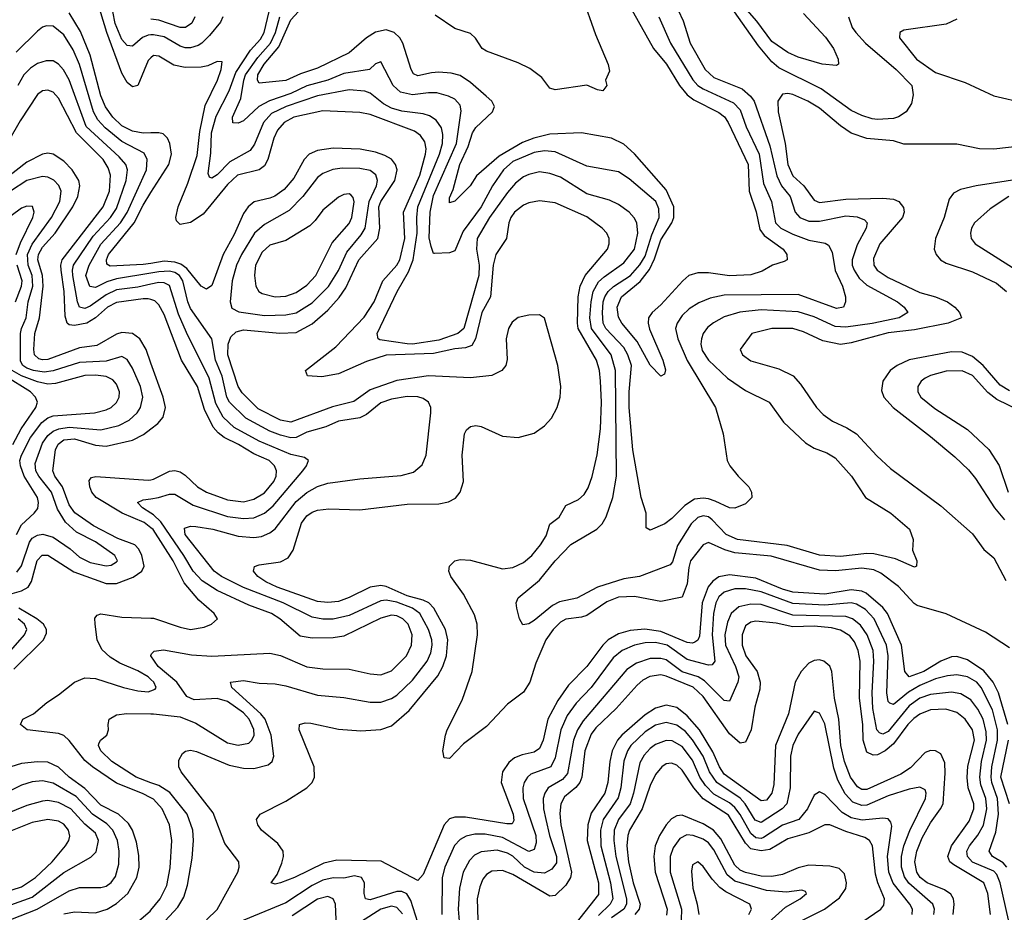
# Model space of a CAD drawing. Header units: inches. Extents: x 990535 to 1117859, y 769386 to 892122.
# Tile 540 of 656: x 1069503 to 1073230, y 830359 to 833739. Entities that reach past the tile are written whole.
import ezdxf

# ---------------------------------------------------------------- set-up
doc = ezdxf.new("R2010")
doc.units = ezdxf.units.IN
doc.header["$MEASUREMENT"] = 0
doc.layers.add('B0863', color=7, linetype='Continuous')
doc.layers.add('B0873', color=7, linetype='Continuous')

msp = doc.modelspace()

# ---------------------------------------------------------------- linework, layer by layer
at = {"layer": 'B0863', "color": 5}
for points, elevation in [([(1070000, 833594.2), (1069990, 833584.5), (1069950.5, 833489.5), (1069930, 833484.8), (1069910, 833501.5), (1069890, 833536.5), (1069832.4, 833690), (1069796.7, 833810)], 2680), ([(1070000, 833310), (1069970, 833308.9), (1069930, 833316.9), (1069890, 833336.6), (1069855.2, 833370), (1069828.5, 833408.5), (1069810.3, 833450.3), (1069770, 833605.2), (1069733.9, 833693.9), (1069690, 833765.1)], 2720), ([(1070000, 833681.1), (1069990, 833680.1), (1069968.6, 833671.4), (1069930, 833638.4), (1069910, 833640.7), (1069890, 833664.1), (1069864.1, 833724.1), (1069856, 833770)], 2660), ([(1070000, 832779.2), (1069870, 832758.2), (1069833.5, 832746.5), (1069790, 832725.3), (1069768.6, 832728.6), (1069753.8, 832770), (1069766.5, 832810), (1069810.9, 832889.1), (1069884.3, 832970), (1069910, 833008.4), (1069982.8, 833170), (1069986.2, 833210), (1069973.7, 833233.7), (1069890, 833277.7), (1069827.1, 833330), (1069799.2, 833359.2), (1069783.1, 833390), (1069729, 833569), (1069705.1, 833625.1), (1069670, 833681.9), (1069630, 833713.9), (1069604.8, 833715.2), (1069590, 833710.6), (1069570, 833696.1), (1069490, 833616.6)], 2740), ([(1070000, 832737.1), (1069950, 832726.4), (1069870, 832716), (1069830, 832697.2), (1069770, 832653.9), (1069750, 832645.3), (1069730, 832650), (1069722.1, 832670), (1069704.6, 832770), (1069702.6, 832790), (1069707.1, 832810), (1069780.7, 832919.3), (1069846.5, 832990), (1069870, 833024), (1069906.6, 833130), (1069911.1, 833170), (1069904.5, 833190), (1069879.9, 833219.9), (1069754.9, 833334.9), (1069690, 833511.3), (1069669, 833549), (1069650, 833571.1), (1069630, 833582.6), (1069603.5, 833583.5), (1069570, 833573.3), (1069544.1, 833555.9), (1069519.1, 833530), (1069496.6, 833490)], 2760), ([(1070000, 832679), (1069990, 832682.1), (1069970, 832681.7), (1069870, 832668.6), (1069835.4, 832650), (1069790, 832609.7), (1069757, 832590), (1069710, 832580.5), (1069690, 832583.6), (1069683.1, 832590), (1069675.7, 832615.7), (1069671.1, 832710), (1069660.5, 832790), (1069659.1, 832810), (1069663.8, 832830), (1069819.2, 833030), (1069843.1, 833090), (1069847.3, 833150), (1069838.6, 833178.6), (1069819.2, 833210), (1069718.3, 833310), (1069650, 833442.3), (1069630, 833464.5), (1069610, 833472.3), (1069590, 833469.9), (1069570, 833456), (1069504.4, 833355.6), (1069461.1, 833278.9)], 2780), ([(1070000, 832438.8), (1069981.4, 832490), (1069957.8, 832530), (1069930, 832550.3), (1069890, 832554.7), (1069870, 832548.4), (1069795.1, 832504.9), (1069730, 832496.2), (1069610, 832452.3), (1069590, 832450.3), (1069575.1, 832455.1), (1069559.2, 832470), (1069556.2, 832490), (1069559.9, 832550), (1069578.7, 832610), (1069591.8, 832730), (1069589.1, 832770), (1069572, 832830), (1069574.2, 832850), (1069590, 832877.3), (1069637.2, 832930), (1069704.9, 833030), (1069722.6, 833070), (1069730.6, 833110), (1069727.1, 833130), (1069701.5, 833170), (1069670, 833203.5), (1069630, 833229.9), (1069610, 833233.3), (1069590, 833230.3), (1069530, 833199.1), (1069450, 833136.5)], 2820), ([(1069492.7, 831647.3), (1069509.5, 831670.5), (1069539.7, 831760.3), (1069550, 831774.9), (1069570, 831787.4), (1069590.4, 831790.4), (1069630, 831778.9), (1069694.7, 831734.7), (1069730, 831703.7), (1069770, 831683.7), (1069830, 831670.1), (1069850, 831672.7), (1069870, 831686.4), (1069873.2, 831690), (1069863.8, 831710), (1069790, 831761.1), (1069717.7, 831797.7), (1069676.7, 831836.7), (1069645.9, 831885.9), (1069623.9, 831950), (1069575.5, 832010), (1069564.4, 832030), (1069562.1, 832057.9), (1069590, 832135.7), (1069610, 832163.9), (1069630, 832180.2), (1069650.8, 832189.2), (1069690, 832195.3), (1069810, 832186.3), (1069878.3, 832201.7), (1069917.7, 832222.3), (1069947.9, 832250), (1069961, 832270), (1069968.7, 832310), (1069960.3, 832350), (1069930, 832419.8), (1069910, 832452.2), (1069890, 832463.4), (1069830, 832446), (1069730, 832441.2), (1069630, 832409.2), (1069596.4, 832403.6), (1069555, 832410), (1069530, 832419.8), (1069514.8, 832430), (1069506.3, 832446.3), (1069505.9, 832550), (1069509.7, 832570), (1069527.2, 832610), (1069535.1, 832670), (1069552.8, 832730), (1069551, 832770), (1069535.5, 832810), (1069532.4, 832850), (1069551, 832889), (1069623.1, 832990), (1069655.5, 833050), (1069659.9, 833090), (1069651.5, 833111.5), (1069631.8, 833131.8), (1069610, 833142.6), (1069590, 833145.1), (1069530.1, 833129.9), (1069468.6, 833090)], 2840), ([(1070000, 832816.3), (1069970, 832811.7), (1069845.1, 832805.1), (1069833.6, 832813.6), (1069831.1, 832830), (1069839.2, 832850), (1069936.5, 832970), (1069970, 833037.1), (1070000, 833084.3)], 2720), ([(1069490.2, 832850), (1069506.1, 832893.9), (1069552.3, 832990), (1069557.7, 833010), (1069551.6, 833031.6), (1069530, 833032.6), (1069510, 833025), (1069432.3, 832967.7)], 2860), ([(1069486.8, 832670), (1069510.2, 832730), (1069511.9, 832750), (1069493.4, 832810)], 2860), ([(1069491, 831789), (1069510, 831825.7), (1069558.5, 831870), (1069571.7, 831888.3), (1069574.5, 831910), (1069570.3, 831930), (1069520.1, 832010), (1069505.8, 832050), (1069504.1, 832070), (1069509.9, 832090), (1069543.6, 832156.4), (1069586.9, 832213.1), (1069610, 832231), (1069630, 832239.2), (1069786, 832250), (1069830, 832260.9), (1069849.6, 832270.4), (1069870, 832288.8), (1069879.9, 832310), (1069880.6, 832330), (1069870, 832358.9), (1069855.2, 832375.2), (1069830, 832387.3), (1069790, 832392.5), (1069750, 832391.4), (1069638.4, 832361.6), (1069610, 832358.6), (1069570, 832367.2), (1069510, 832390.3), (1069474.7, 832410)], 2860), ([(1069477.8, 832130), (1069508.3, 832190), (1069564.3, 832270), (1069570.4, 832290), (1069563.2, 832310), (1069543.5, 832330), (1069446.4, 832390)], 2880), ([(1069474.6, 831565.4), (1069510, 831575.5), (1069535.4, 831590), (1069548.3, 831611.7), (1069569.5, 831690.5), (1069588.6, 831711.4), (1069610, 831710.9), (1069708.2, 831648.2), (1069830, 831603.7), (1069870, 831603.9), (1069932.8, 831627.2), (1069964.9, 831650), (1069973.7, 831670), (1069965.9, 831710), (1069953.8, 831733.8), (1069939.2, 831750), (1069874.1, 831774.1), (1069782.1, 831822.1), (1069711.8, 831871.8), (1069690, 831901.8), (1069664.8, 831970), (1069636.2, 832010), (1069629, 832030), (1069638.5, 832110), (1069648.2, 832131.8), (1069670, 832147.9), (1069710, 832151.3), (1069790, 832128), (1069830, 832124.1), (1069930, 832146.1), (1069972.2, 832167.8), (1070000, 832189.5)], 2820), ([(1070000, 831815.2), (1069974.4, 831834.4), (1069891.4, 831870), (1069792.5, 831930), (1069776.2, 831950), (1069768.5, 831970), (1069766.7, 831993.3), (1069774.8, 832005.2), (1069791.4, 832008.6), (1069990, 831994.9), (1070000, 831996.9)], 2780), ([(1070000, 831869.8), (1069967.5, 831890), (1069948.6, 831910), (1069970, 831920.2), (1070000, 831924.6)], 2760), ([(1069480.6, 831279.4), (1069593, 831390), (1069604.4, 831415.6), (1069604.1, 831430), (1069593.3, 831450), (1069568.1, 831470), (1069499.6, 831510)], 2820), ([(1069452.4, 831330), (1069521.9, 831410), (1069530.3, 831430), (1069521, 831450), (1069497.5, 831470)], 2840), ([(1070000, 831240.6), (1069989.8, 831250), (1069950, 831273.6), (1069881.6, 831301.6), (1069845, 831325), (1069813.7, 831353.7), (1069796.7, 831390), (1069788.2, 831450), (1069788.1, 831471.9), (1069796.6, 831483.4), (1069810.9, 831489.1), (1069890, 831476.2), (1070000, 831472.3)], 2780), ([(1070000, 831329.7), (1069999.8, 831330), (1070000, 831330.7)], 2760), ([(1070000, 830791.9), (1069968.3, 830808.3), (1069870, 830847.6), (1069779.2, 830910), (1069750, 830932.9), (1069690, 831009.1), (1069670, 831028.2), (1069650, 831036.3), (1069531.6, 831050), (1069506.4, 831070), (1069515.4, 831090), (1069554.8, 831110), (1069606.4, 831153.6), (1069650, 831181.7), (1069710.4, 831229.6), (1069750, 831247.1), (1069790, 831244.6), (1069895.8, 831210), (1069950, 831197.8), (1069990, 831194), (1070000, 831197.9)], 2780), ([(1070000, 830849.5), (1069944, 830870), (1069852.3, 830930), (1069809.8, 830970), (1069801.7, 830990), (1069803.1, 830996.9), (1069809.6, 831010), (1069833.6, 831030), (1069839.7, 831050), (1069838, 831070), (1069842.4, 831090), (1069870, 831106.5), (1069908.2, 831111.8), (1070000, 831110.6)], 2760), ([(1069670, 830352.6), (1069710, 830359.8), (1069790, 830356.9), (1069834.5, 830370), (1069870, 830391.6), (1069912.1, 830430), (1069946.5, 830490), (1069954.8, 830530), (1069953.7, 830573.7), (1069944.7, 830624.7), (1069930.7, 830670), (1069915.5, 830695.5), (1069876.9, 830730), (1069810, 830764.8), (1069750, 830827.9), (1069691, 830870), (1069650, 830907.8), (1069610, 830926.6), (1069570, 830929), (1069510, 830921.6), (1069450, 830903.4)], 2820), ([(1069470, 830331.4), (1069569.4, 830370.6), (1069690, 830440.3), (1069730, 830452.5), (1069810, 830452.7), (1069830, 830457.5), (1069850, 830471), (1069865.6, 830494.4), (1069878.9, 830541.1), (1069879.9, 830590), (1069873.9, 830630), (1069856.2, 830670), (1069833.2, 830693.2), (1069778.9, 830730), (1069717.4, 830797.4), (1069630, 830848.2), (1069590, 830856.6), (1069550, 830852.9), (1069510, 830840.1), (1069450, 830809.5)], 2840), ([(1069470, 830386.4), (1069550, 830416.5), (1069670, 830509.7), (1069772.9, 830567.1), (1069792.1, 830587.9), (1069801.3, 830630), (1069790, 830658.6), (1069750, 830693), (1069697.1, 830750), (1069650, 830774.6), (1069610, 830781.7), (1069590, 830779.6), (1069530, 830762.8), (1069450, 830730.7)], 2860), ([(1069410, 830422.9), (1069510, 830454.5), (1069563.3, 830490), (1069626.3, 830550), (1069676.6, 830610), (1069689.3, 830630), (1069692.7, 830647.3), (1069687.8, 830670), (1069670, 830692.7), (1069650, 830703.4), (1069610, 830709.9), (1069550, 830698.7), (1069450, 830658.9)], 2880), ([(1070000, 830075.1), (1069990, 830077.9), (1069950, 830078.5), (1069870, 830061.5), (1069850, 830061.1), (1069810.7, 830070.7), (1069795.4, 830130), (1069749.1, 830210), (1069766.4, 830230), (1069891.7, 830288.3), (1069954.1, 830325.9), (1069996.8, 830363.2), (1070000, 830367.1)], 2780)]:
    msp.add_lwpolyline(points, dxfattribs=dict(at, elevation=elevation))
at = {"layer": 'B0873', "color": 5}
for points, elevation in [([(1071756.5, 833890), (1071902.2, 833630), (1071950.8, 833570.8), (1071999.9, 833490), (1072030, 833454.9), (1072055.3, 833435.3), (1072150, 833388.1), (1072171, 833371), (1072185.3, 833350), (1072260.1, 833190), (1072264.6, 833090), (1072291.3, 833011.3), (1072304.5, 832944.5), (1072321.4, 832921.4), (1072393.5, 832870), (1072407.1, 832850), (1072408.4, 832830), (1072397.2, 832822.8), (1072353, 832810), (1072312.9, 832787.2), (1072270, 832772.7), (1072190, 832768.4), (1072110, 832780.2), (1072070, 832780.7), (1072035.8, 832770), (1072013.4, 832750), (1071930, 832659.6), (1071896.8, 832630), (1071883.3, 832610), (1071881.6, 832590), (1071886.4, 832566.4), (1071936.8, 832450), (1071947.5, 832412.5), (1071943.5, 832396.5), (1071930, 832389.2), (1071890, 832430.9), (1071839.7, 832519.7), (1071781.7, 832590), (1071770, 832612.4), (1071764.9, 832650), (1071780.8, 832690), (1071851.9, 832748.1), (1071886.8, 832793.2), (1071906.2, 832833.8), (1071930, 832905.8), (1071971.2, 832970), (1071978.5, 832990), (1071978.5, 833030), (1071950, 833094.3), (1071830, 833230.4), (1071790, 833268.1), (1071743.6, 833290), (1071630, 833310.3), (1071510, 833305.7), (1071449.2, 833290.8), (1071406.7, 833273.3), (1071317.9, 833222.1), (1071232.2, 833147.8), (1071207.6, 833110), (1071150, 833051.5), (1071130, 833045.6), (1071130, 833064.7), (1071144.3, 833095.7), (1071169.2, 833190), (1071201.2, 833258.8), (1071217.5, 833310), (1071230, 833330.8), (1071292.2, 833390), (1071299.8, 833410), (1071289.8, 833430), (1071269.3, 833450), (1071210, 833501.3), (1071170, 833527.5), (1071136, 833536), (1071090, 833539.9), (1071061.8, 833538.2), (1071010, 833526), (1070993.6, 833533.6), (1070984.3, 833550), (1070953.9, 833650), (1070941.5, 833670), (1070921, 833690), (1070890, 833700.8), (1070850, 833691.5), (1070815.8, 833670), (1070750, 833612.9), (1070630, 833554.9), (1070566.4, 833533.6), (1070510, 833508.4), (1070410, 833498.8), (1070403.4, 833510), (1070404.9, 833530), (1070428.3, 833570), (1070484, 833636), (1070530, 833738), (1070559, 833770)], 2620), ([(1072470, 833762.6), (1072552.5, 833672.5), (1072583.7, 833630), (1072601.5, 833590), (1072602, 833570), (1072595.1, 833564.9), (1072540.9, 833570), (1072450, 833597.2), (1072410, 833614.3), (1072350, 833657), (1072293, 833733), (1072174.6, 833870)], 2640), ([(1071630.6, 833830), (1071682.6, 833682.6), (1071730.4, 833569.6), (1071735.5, 833544.5), (1071720.7, 833510), (1071725.5, 833490), (1071710, 833469.9), (1071690, 833473.3), (1071650, 833491.1), (1071530, 833473.6), (1071510, 833479.4), (1071479.7, 833519.7), (1071434.3, 833554.3), (1071390, 833575.1), (1071270, 833619.3), (1071254, 833630), (1071228.9, 833668.9), (1071210, 833686.3), (1071150, 833706.2), (1071075.6, 833755.6)], 2580), ([(1072639.8, 833750), (1072654.1, 833710), (1072668.1, 833690), (1072704.1, 833650), (1072820.6, 833550), (1072880.2, 833490), (1072885.1, 833454.9), (1072878.9, 833421), (1072858.8, 833390), (1072830, 833370.5), (1072810, 833365.1), (1072750, 833361.6), (1072730, 833363), (1072690, 833375.8), (1072650, 833395.2), (1072536.8, 833476.8), (1072376.4, 833556.4), (1072350, 833579.1), (1072299.7, 833639.7), (1072193, 833790)], 2660), ([(1070272.3, 833750), (1070263.6, 833730), (1070221, 833679), (1070192.5, 833650), (1070178.3, 833641.7), (1070150, 833633), (1070130, 833632.9), (1070110, 833638.8), (1070050, 833674.5), (1070010, 833682.2), (1070000, 833681.1)], 2660), ([(1070166.4, 833750), (1070154.1, 833725.9), (1070130.2, 833710), (1070110, 833709.9), (1070030, 833737.1), (1070000, 833741.3)], 2640), ([(1071995.1, 833775.1), (1072014.6, 833734.6), (1072040.8, 833650), (1072098.2, 833550), (1072130, 833520.2), (1072237.2, 833477.2), (1072269.4, 833450), (1072282.6, 833430), (1072341.9, 833261.9), (1072368.3, 833148.3), (1072386.5, 833110), (1072419, 833070), (1072438.3, 833010), (1072456.4, 832990), (1072490, 832975.8), (1072530, 832975.7), (1072630, 832995.8), (1072673, 832993), (1072701, 832981), (1072711, 832970), (1072706.9, 832950), (1072673, 832887), (1072654.1, 832830), (1072654.4, 832810), (1072661.1, 832790), (1072680.8, 832760.7), (1072710, 832733.2), (1072825.6, 832670), (1072851.2, 832650), (1072864.7, 832630), (1072831.8, 832610), (1072730, 832588.4), (1072630, 832574.3), (1072590, 832577.4), (1072510, 832614.1), (1072450, 832632.2), (1072310, 832639.8), (1072228.7, 832631.3), (1072170, 832613.5), (1072128.6, 832591.4), (1072106.7, 832573.3), (1072090.6, 832550), (1072083.7, 832530), (1072081.4, 832510), (1072085.7, 832485.7), (1072110, 832449.6), (1072181.6, 832381.6), (1072250, 832335.3), (1072339.5, 832290), (1072394.4, 832214.4), (1072477, 832137), (1072510, 832116.8), (1072558.3, 832098.4), (1072590, 832080.2), (1072651.4, 832010), (1072704.9, 831930), (1072800.4, 831870), (1072870.5, 831810), (1072885.5, 831770), (1072882.4, 831730), (1072898.7, 831690), (1072897.3, 831670), (1072890, 831666.3), (1072817.5, 831697.5), (1072736.2, 831716.2), (1072710, 831717.6), (1072610, 831705.8), (1072530, 831710.8), (1072408, 831748), (1072220.4, 831770), (1072176.7, 831790), (1072124.7, 831844.7), (1072110, 831855.7), (1072090, 831859.9), (1072070, 831853.7), (1072045.1, 831830), (1071992.9, 831747.1), (1071974, 831686), (1071964.9, 831675.1), (1071849.6, 831630.4), (1071790, 831621.1), (1071690.1, 831589.9), (1071612.2, 831547.8), (1071545.8, 831534.2), (1071520, 831520), (1071450, 831463.5), (1071430, 831451.5), (1071407.7, 831447.7), (1071395.1, 831470), (1071384.5, 831510), (1071382.9, 831530), (1071389.5, 831550), (1071470, 831616.1), (1071529.4, 831690), (1071588.6, 831751.4), (1071687, 831810), (1071708.2, 831830), (1071723.5, 831856.5), (1071748.3, 831930), (1071761.6, 832010), (1071758.7, 832410), (1071741.3, 832470), (1071667.9, 832570), (1071661.4, 832610), (1071665.6, 832670), (1071673.4, 832710), (1071694.3, 832745.7), (1071715, 832765), (1071790, 832817.6), (1071829.9, 832870), (1071843.1, 832930), (1071838.7, 832970), (1071829.1, 832989.1), (1071810.6, 833010), (1071770, 833039.6), (1071735.3, 833055.3), (1071650, 833080.1), (1071550, 833143.1), (1071510, 833156.9), (1071470, 833162.3), (1071430, 833153.3), (1071410, 833143.4), (1071380.2, 833119.8), (1071350, 833084.5), (1071281.2, 832990), (1071234.8, 832910), (1071231.7, 832870), (1071241.8, 832810), (1071241.3, 832770), (1071183.8, 832570), (1071161.5, 832550), (1071090, 832524.9), (1070990, 832510.5), (1070970, 832511.7), (1070866.8, 832526.8), (1070860.4, 832530), (1070856.8, 832550), (1070931.5, 832710), (1070975.4, 832784.6), (1070992.6, 832830), (1071008.1, 832930), (1071006.3, 832990), (1071010.4, 833030), (1071092.1, 833230), (1071104, 833270), (1071104.7, 833304.7), (1071099.5, 833330), (1071078.9, 833358.9), (1071054.5, 833374.5), (1071030, 833382), (1070950, 833392.7), (1070910, 833403.5), (1070880.7, 833420.7), (1070830, 833460.6), (1070810, 833468.6), (1070750, 833473.1), (1070630, 833450.7), (1070511.3, 833410), (1070456.4, 833383.6), (1070426.4, 833350), (1070392.5, 833267.5), (1070376.1, 833243.9), (1070298.8, 833201.2), (1070250, 833151.3), (1070230, 833138.7), (1070222.2, 833142.2), (1070216.2, 833156.2), (1070226.8, 833233.2), (1070229.3, 833310), (1070246.9, 833373.1), (1070296.4, 833470), (1070321.5, 833538.5), (1070377, 833623), (1070414.3, 833665.7), (1070428.4, 833690), (1070447.3, 833770)], 2660), ([(1071921.9, 833750), (1071966.8, 833650), (1072051, 833511), (1072069.7, 833489.7), (1072090, 833476.6), (1072204.4, 833424.4), (1072230, 833397.3), (1072253.2, 833333.2), (1072301.9, 833230), (1072319, 833119), (1072348.7, 833050), (1072364, 832970), (1072383.8, 832950), (1072430, 832926.7), (1072490, 832904.5), (1072552.4, 832892.4), (1072564.8, 832884.8), (1072578.1, 832858.1), (1072589.7, 832789.7), (1072617.5, 832730), (1072628.2, 832690), (1072629, 832670), (1072621.6, 832650), (1072594.4, 832645.6), (1072450, 832698.1), (1072170, 832695.6), (1072116.1, 832683.9), (1072073.3, 832666.7), (1072036.5, 832643.5), (1072010, 832618.9), (1071991.5, 832590), (1071985.8, 832570), (1071994, 832530), (1072030, 832447.8), (1072137.2, 832270), (1072166.2, 832170), (1072180.4, 832070), (1072190.5, 832050), (1072222.4, 832010), (1072263.1, 831970), (1072272.7, 831950), (1072274, 831930), (1072250, 831905.2), (1072210, 831889.7), (1072190, 831889.8), (1072136.1, 831916), (1072110, 831923.9), (1072090, 831926.7), (1072057.3, 831922.7), (1072020.4, 831899.6), (1071971.8, 831850), (1071944.9, 831830), (1071890, 831806.2), (1071874.5, 831814.5), (1071874.7, 831870), (1071855, 831930), (1071823.4, 832110), (1071809.4, 832270), (1071809.4, 832330), (1071818.2, 832430), (1071805.5, 832470), (1071790, 832497), (1071721.8, 832570), (1071711.2, 832590), (1071708.5, 832628.5), (1071711.8, 832670), (1071717.5, 832690), (1071729.9, 832710), (1071751, 832729), (1071815.1, 832770), (1071850, 832810.8), (1071870, 832843.3), (1071895.3, 832924.7), (1071923.3, 832990), (1071922.9, 833022.9), (1071911.3, 833050), (1071810, 833136.9), (1071770, 833162.3), (1071650, 833184.9), (1071530, 833238.7), (1071490, 833242.7), (1071450, 833235.9), (1071370, 833201.4), (1071333.9, 833170), (1071293, 833110), (1071250, 833030.4), (1071182.1, 832937.9), (1071150, 832864.2), (1071130, 832856), (1071073.3, 832853.3), (1071070, 832854), (1071060.1, 832880.1), (1071052.9, 832912.9), (1071056.2, 833010), (1071070, 833073.1), (1071156, 833270), (1071173.9, 833393.9), (1071170, 833415.1), (1071150, 833438.3), (1071126, 833450), (1071081.4, 833461.4), (1071050, 833462.4), (1070990, 833454.5), (1070944, 833464), (1070917, 833490), (1070870, 833579.3), (1070850, 833571.6), (1070827.3, 833550), (1070730, 833535.3), (1070669.4, 833510), (1070590, 833489), (1070530, 833459.7), (1070448.4, 833431.6), (1070407.7, 833410), (1070350, 833356.5), (1070330, 833347.4), (1070310, 833348.6), (1070308.3, 833370), (1070339.6, 833440.4), (1070350.9, 833510), (1070358.2, 833530), (1070404.2, 833595.8), (1070452.5, 833650), (1070471.6, 833690), (1070488.3, 833750)], 2640), ([(1073050, 833740.7), (1073010, 833722.2), (1072850, 833699.8), (1072834, 833690), (1072833.8, 833670), (1072897.3, 833590), (1072970, 833539.3), (1073081.6, 833501.6), (1073190.8, 833450.8), (1073310, 833422.7)], 2680), ([(1073250, 831360.4), (1073159, 831419), (1073010, 831488.4), (1072900.3, 831520.3), (1072888.1, 831528.1), (1072830, 831592), (1072762.5, 831642.5), (1072735.5, 831655.5), (1072690, 831662.4), (1072591.5, 831651.5), (1072530, 831654.1), (1072347, 831707), (1072210, 831720.1), (1072171.8, 831731.8), (1072110, 831759.2), (1072090, 831749.9), (1072042.4, 831690), (1072035.6, 831664.4), (1072030, 831602.7), (1072010, 831551.9), (1071930, 831536), (1071830, 831554.3), (1071770, 831551.8), (1071725.8, 831534.2), (1071650, 831483), (1071630, 831475.9), (1071570, 831469.1), (1071550, 831457.7), (1071522, 831430), (1071494.1, 831390), (1071457.3, 831302.7), (1071434, 831230), (1071410, 831192.1), (1071350, 831146.9), (1071270, 831062.2), (1071183.4, 830996.6), (1071130, 830940.7), (1071110, 830943.7), (1071105.1, 830970), (1071114.5, 831030), (1071120.8, 831050), (1071178.4, 831161.6), (1071216.1, 831270), (1071236.3, 831410), (1071234.5, 831450), (1071224.9, 831484.9), (1071183.5, 831563.5), (1071135, 831630), (1071127.4, 831650), (1071129.7, 831670), (1071150.6, 831689.4), (1071170, 831694.6), (1071210, 831691.6), (1071330, 831659), (1071370, 831663.9), (1071410, 831683.3), (1071441.2, 831710), (1071474.6, 831750), (1071495.4, 831784.6), (1071510, 831829.1), (1071545, 831855), (1071570, 831899), (1071617.9, 831922.1), (1071639.5, 831940.5), (1071654.5, 831965.5), (1071670, 832008.7), (1071688.9, 832091.1), (1071700.9, 832190), (1071705.2, 832290), (1071701.9, 832370), (1071697.3, 832410), (1071686.1, 832450), (1071617.1, 832570), (1071614, 832590), (1071617.3, 832690), (1071624.3, 832730), (1071643.5, 832770), (1071728.6, 832870), (1071734.5, 832890), (1071734, 832910), (1071725.2, 832930), (1071708.2, 832950), (1071650, 832993), (1071530, 833045.6), (1071470, 833052.7), (1071430, 833045.9), (1071410, 833036.6), (1071376.1, 833010), (1071362, 832990), (1071354.6, 832970), (1071345.1, 832910), (1071305.5, 832850), (1071295.7, 832810), (1071285.1, 832690), (1071252.2, 832630), (1071228.4, 832530), (1071214.7, 832505.3), (1071190, 832496.1), (1071150, 832492.7), (1071070, 832474.7), (1070890, 832468.8), (1070815.7, 832444.3), (1070710, 832398.4), (1070646.2, 832386.2), (1070592.7, 832390), (1070585.1, 832410), (1070699.7, 832500.3), (1070807.3, 832612.7), (1070844.5, 832670), (1070878, 832750), (1070930, 832809.7), (1070941.5, 832830), (1070960.9, 832910), (1070955.6, 833010), (1071017.1, 833150), (1071039.7, 833230), (1071041.9, 833250), (1071036.5, 833276.5), (1071020, 833300), (1070997.1, 833317.1), (1070830, 833380.1), (1070790, 833387.7), (1070650, 833394), (1070541.4, 833370), (1070504.5, 833350), (1070479.2, 833320.8), (1070464.8, 833290), (1070442.7, 833210), (1070430, 833186.1), (1070409.2, 833170), (1070328.1, 833150), (1070290, 833115.1), (1070198.1, 833001.9), (1070150, 832971.3), (1070110, 832963.5), (1070096.8, 832976.8), (1070094, 832990), (1070102.9, 833030), (1070139.9, 833120.1), (1070175, 833225), (1070184.9, 833315.1), (1070205.5, 833414.5), (1070252.1, 833510), (1070266.1, 833550), (1070270, 833579), (1070250, 833580.8), (1070215.6, 833564.4), (1070190, 833558.8), (1070130, 833557.4), (1070086.6, 833566.6), (1070030, 833601.5), (1070010, 833603.9), (1070000, 833594.2)], 2680), ([(1073290, 833259.6), (1073190, 833248.6), (1073136, 833250), (1073050, 833267.4), (1072850, 833268), (1072810, 833279.6), (1072709, 833289), (1072650, 833309.2), (1072610, 833336.9), (1072530, 833404.1), (1072486.2, 833430), (1072430, 833455.1), (1072410, 833459.5), (1072390, 833456.8), (1072373.2, 833430), (1072374.3, 833390), (1072400.6, 833270), (1072410.7, 833190), (1072430, 833147.8), (1072471, 833110), (1072510, 833055.1), (1072530, 833046.7), (1072630, 833059.1), (1072770, 833063.5), (1072810, 833059.4), (1072830.1, 833050), (1072848.2, 833028.2), (1072851, 833010), (1072844.5, 832990), (1072759, 832890), (1072735, 832835), (1072735.8, 832810), (1072748.4, 832790), (1072790, 832762.2), (1072910, 832706.4), (1072970, 832689.3), (1073015.2, 832670), (1073042.2, 832650), (1073059.8, 832630), (1073068, 832610), (1073017.8, 832590), (1072890, 832565), (1072790, 832553.4), (1072650, 832514.9), (1072610, 832509.5), (1072542.5, 832522.5), (1072470, 832556.5), (1072430, 832569.5), (1072350, 832569.4), (1072274, 832550), (1072230.6, 832490), (1072238.4, 832470), (1072270, 832446.8), (1072376.8, 832416.8), (1072430.1, 832390.1), (1072459.1, 832359.1), (1072519.4, 832270), (1072543.9, 832243.9), (1072579, 832219), (1072633.3, 832193.3), (1072670.1, 832170), (1072747.4, 832087.4), (1072799.7, 832039.7), (1072990, 831897.5), (1073110, 831791.6), (1073152.3, 831732.3), (1073190, 831701.5), (1073235.5, 831615.5)], 2680), ([(1070000, 833084.3), (1070067.2, 833190), (1070077.5, 833230), (1070071.9, 833270), (1070062.4, 833290), (1070046.4, 833306.4), (1070030, 833311), (1070000, 833310)], 2720), ([(1073242.6, 831070), (1073207.5, 831190), (1073187.4, 831230), (1073152.9, 831272.9), (1073090, 831314.8), (1073050, 831327), (1073030, 831326.3), (1072990, 831309.9), (1072924.7, 831270), (1072870, 831250.5), (1072853.9, 831270), (1072840.3, 831370), (1072787.3, 831490), (1072770, 831512.9), (1072706.8, 831566.8), (1072690, 831574.8), (1072650, 831579.6), (1072550, 831563.2), (1072430, 831571.6), (1072390, 831582.6), (1072290, 831624.2), (1072190, 831636.5), (1072150, 831629.3), (1072126.8, 831613.2), (1072109.4, 831590.6), (1072086.9, 831530), (1072075.7, 831404.3), (1072070, 831389.3), (1072058.7, 831381.3), (1072050, 831377.3), (1072030, 831380.1), (1071930, 831422.4), (1071869.5, 831430.5), (1071814.4, 831425.6), (1071770, 831412.6), (1071730.6, 831390), (1071710.1, 831370), (1071650, 831288.9), (1071580.9, 831219.1), (1071539.8, 831160.2), (1071501.7, 831090), (1071484.5, 831010), (1071470, 830978.7), (1071450, 830964.9), (1071404.5, 830955.5), (1071376.2, 830943.8), (1071354.7, 830925.3), (1071331.1, 830890), (1071324.9, 830850), (1071370.7, 830730), (1071373.9, 830706.1), (1071366.6, 830693.4), (1071346.7, 830693.3), (1071190, 830719.4), (1071150, 830719), (1071130, 830712.5), (1071109.2, 830690), (1071030, 830502), (1071010, 830479.4), (1070871.8, 830551.8), (1070703.4, 830556.6), (1070654.7, 830545.3), (1070543.1, 830490), (1070490.4, 830470), (1070470, 830465.2), (1070454.5, 830470), (1070477.7, 830502.3), (1070495.5, 830544.5), (1070502, 830570), (1070500.8, 830590), (1070479.6, 830619.6), (1070418, 830670), (1070405.1, 830690), (1070399.6, 830710), (1070413.2, 830730), (1070510, 830779.5), (1070589.9, 830830.1), (1070609.8, 830850), (1070619.3, 830870), (1070618.2, 830910), (1070561, 831050), (1070562.4, 831070), (1070583.7, 831076.3), (1070605.2, 831074.8), (1070710, 831052.5), (1070794.1, 831045.9), (1070870, 831050.7), (1070910, 831065.1), (1070976.8, 831123.2), (1071085.6, 831254.4), (1071104.5, 831290), (1071118.8, 831330), (1071124.1, 831390), (1071115.3, 831430), (1071070.2, 831510), (1071051.9, 831530), (1071030, 831540.4), (1070970, 831556.6), (1070890, 831592.1), (1070870, 831596.1), (1070830, 831589.9), (1070749.8, 831550.2), (1070710, 831536.2), (1070670, 831531.5), (1070630, 831535.5), (1070477.3, 831590), (1070434.6, 831610), (1070404, 831630), (1070387.6, 831650), (1070392.3, 831667.7), (1070410, 831674.5), (1070490, 831686.1), (1070519.4, 831700.6), (1070538.6, 831730), (1070570, 831831.8), (1070590, 831859.5), (1070610, 831874.4), (1070630, 831881.6), (1070673.4, 831886.6), (1070790, 831882.8), (1070970, 831904.1), (1071090, 831905.9), (1071126.5, 831913.5), (1071152.6, 831927.4), (1071170.9, 831950), (1071182.5, 831990), (1071177.8, 832090), (1071186.3, 832170), (1071194.3, 832185.7), (1071210, 832199), (1071230, 832202.4), (1071250, 832197.8), (1071330, 832162.2), (1071390, 832156.3), (1071450, 832173.5), (1071490, 832200.6), (1071515.6, 832230), (1071537.9, 832270), (1071548.3, 832310), (1071551.3, 832350), (1071539.5, 832430), (1071490, 832608.8), (1071470, 832621.1), (1071430, 832619.4), (1071390, 832610.6), (1071367, 832593), (1071353.7, 832570), (1071344.4, 832530), (1071347.9, 832452.1), (1071343.6, 832430), (1071327.5, 832410), (1071290, 832391), (1071210, 832383.1), (1071050, 832390.2), (1070930, 832372.8), (1070830, 832337.3), (1070767.4, 832292.6), (1070687.5, 832272.5), (1070530, 832214.7), (1070490, 832222.6), (1070405.4, 832265.4), (1070345.3, 832325.3), (1070329.8, 832349.8), (1070290.7, 832470), (1070291.8, 832510), (1070302.4, 832537.6), (1070322.5, 832557.5), (1070350, 832565), (1070488.1, 832551.9), (1070550, 832554.8), (1070610, 832586.6), (1070670, 832639.4), (1070712.6, 832687.4), (1070737.1, 832722.9), (1070786.9, 832830), (1070858.5, 832910), (1070866.7, 832950), (1070863.1, 833030), (1070870.4, 833050), (1070923.1, 833130), (1070931.4, 833170), (1070925.8, 833190), (1070910.2, 833210.2), (1070884.8, 833224.8), (1070850, 833237.6), (1070791.3, 833248.7), (1070690, 833252.6), (1070630, 833243.5), (1070599, 833230), (1070579.9, 833210), (1070541.2, 833138.8), (1070503.6, 833096.4), (1070468.8, 833071.2), (1070450, 833062.6), (1070390.8, 833049.2), (1070367.5, 833030), (1070350, 833004.8), (1070315, 832925), (1070273.5, 832850), (1070230, 832732.8), (1070210, 832718.5), (1070190, 832729.9), (1070136.4, 832796.4), (1070112.9, 832812.9), (1070090, 832821.3), (1070050, 832823.9), (1070000, 832816.3)], 2720), ([(1073423.7, 833156.3), (1073123.8, 833110), (1073064.4, 833095.6), (1073038.1, 833081.9), (1073021.2, 833058.8), (1073002.3, 832990), (1072969.1, 832910), (1072964.2, 832870), (1072971.4, 832850), (1072988, 832830), (1073010, 832816.9), (1073110, 832784.7), (1073200.7, 832740.7), (1073237.9, 832710)], 2720), ([(1073247.5, 833070), (1073176.9, 833023.1), (1073117.2, 832970), (1073106, 832950), (1073102, 832930), (1073105, 832910), (1073119, 832890), (1073285.2, 832785.2)], 2740), ([(1070209.7, 830330), (1070250.3, 830369.7), (1070328.8, 830510), (1070334.2, 830530), (1070332.1, 830550), (1070279.7, 830619.7), (1070235.6, 830735.6), (1070114.8, 830890), (1070105.4, 830910), (1070104.9, 830935.1), (1070119.8, 830960.2), (1070131, 830969), (1070150, 830972.1), (1070172.9, 830967.1), (1070296.4, 830916.4), (1070350, 830904.5), (1070390, 830903.4), (1070443.2, 830916.8), (1070458.6, 830930), (1070465.6, 830950), (1070455.1, 831030), (1070432.3, 831090), (1070415.7, 831110), (1070305.8, 831210), (1070301.6, 831230), (1070350, 831236.9), (1070410, 831226.6), (1070470, 831223.6), (1070510, 831216.6), (1070630, 831181.2), (1070730, 831171.9), (1070830, 831154.7), (1070870, 831154.9), (1070910, 831167.7), (1070930, 831180.8), (1070990, 831238.3), (1071045.1, 831310), (1071059, 831341), (1071064.5, 831370), (1071063, 831390), (1071050.9, 831430), (1071017.1, 831490), (1070989.4, 831510), (1070930, 831532.8), (1070890, 831540.1), (1070870, 831537.8), (1070750, 831482.8), (1070690, 831468.9), (1070650, 831468.2), (1070610, 831476.2), (1070500.5, 831530), (1070350, 831589.1), (1070267.5, 831630), (1070239.2, 831650), (1070129.9, 831790), (1070126.5, 831813.5), (1070150, 831821.4), (1070170, 831819.3), (1070234, 831810), (1070330, 831783), (1070390, 831778.5), (1070417.8, 831782.2), (1070450, 831795.1), (1070470, 831811.2), (1070550, 831914.8), (1070590, 831948.9), (1070630, 831971.4), (1070670, 831983.8), (1070790, 832000.1), (1070947.5, 832012.5), (1070994, 832026), (1071026.7, 832053.3), (1071041.6, 832090), (1071058.9, 832250), (1071058.7, 832270), (1071050.4, 832290.4), (1071030, 832305), (1071010, 832310.8), (1070970, 832311.5), (1070910, 832301.8), (1070870, 832288.6), (1070816.3, 832243.7), (1070790, 832231.1), (1070710, 832218.5), (1070662.4, 832197.6), (1070590, 832176.6), (1070550, 832157.1), (1070530, 832154.9), (1070490, 832165.1), (1070450, 832181), (1070359.1, 832230), (1070296.9, 832290), (1070287.3, 832310), (1070268.9, 832388.9), (1070243.9, 832450), (1070229.9, 832529.9), (1070150, 832645.6), (1070139.6, 832670), (1070120.3, 832750), (1070107.5, 832770), (1070090, 832781.1), (1070070, 832786.2), (1070030, 832784.1), (1070000, 832779.2)], 2740), ([(1070000, 831924.6), (1070028.9, 831928.9), (1070070, 831941.5), (1070090, 831942), (1070160.3, 831900.3), (1070290, 831857.5), (1070350, 831849.4), (1070390, 831852.4), (1070430, 831870), (1070462.1, 831897.9), (1070575.2, 832030), (1070589, 832050), (1070595.8, 832070), (1070580.6, 832080.6), (1070530, 832092.1), (1070410, 832142.8), (1070314.5, 832194.5), (1070273.3, 832233.3), (1070245.3, 832285.3), (1070220.8, 832380.8), (1070134.4, 832554.4), (1070104.3, 832624.3), (1070070, 832732), (1070050, 832742.6), (1070030, 832743.5), (1070000, 832737.1)], 2760), ([(1070000, 831996.9), (1070010, 831998.9), (1070070, 832028.9), (1070090, 832031.3), (1070110, 832026.3), (1070130, 832014.4), (1070175.6, 831970), (1070209.6, 831949.6), (1070290, 831920.2), (1070350, 831913.5), (1070390, 831922.8), (1070430, 831947.6), (1070465.1, 831990), (1070473.5, 832010), (1070474.7, 832030), (1070467.4, 832050), (1070447.2, 832070), (1070390, 832094.6), (1070331.5, 832130), (1070276.6, 832156.6), (1070253.8, 832173.8), (1070235.3, 832195.3), (1070203, 832263), (1070175.9, 832350), (1070116, 832450), (1070050, 832622), (1070030, 832658.9), (1070014.6, 832674.6), (1070000, 832679)], 2780), ([(1073250, 832333.7), (1073214.8, 832354.8), (1073149.4, 832429.4), (1073110, 832463.6), (1073070, 832479.9), (1073030, 832481.6), (1072870, 832450.3), (1072824, 832430), (1072798.1, 832410), (1072769.5, 832370), (1072765.4, 832334.6), (1072774, 832310), (1072808.8, 832270), (1072950, 832161.1), (1073043.2, 832083.2), (1073094.2, 832034.2), (1073121.2, 832001.3), (1073192.6, 831890), (1073230, 831844.7)], 2720), ([(1070000, 832189.5), (1070026.3, 832210), (1070046.4, 832233.6), (1070055, 832270), (1070046.8, 832310), (1070000, 832438.8)], 2820), ([(1073290, 832257.4), (1073201, 832301), (1073167.7, 832327.7), (1073110, 832391.8), (1073070, 832409.1), (1073010, 832408.3), (1072950, 832391.8), (1072930, 832380.8), (1072914.7, 832370), (1072902.5, 832350), (1072902, 832330), (1072913.4, 832310), (1072966.7, 832266.7), (1073090, 832187.2), (1073171.8, 832111.8), (1073210.9, 832050.9), (1073244.9, 831950)], 2740), ([(1070000, 831330.7), (1070002.2, 831337.8), (1070012.4, 831347.6), (1070047.6, 831352.4), (1070154, 831334), (1070230, 831328.7), (1070450, 831339.5), (1070490.8, 831330.8), (1070590, 831288.6), (1070650, 831280.7), (1070750, 831279.6), (1070830, 831261.1), (1070870, 831257.3), (1070910, 831273.5), (1070967.4, 831330), (1070986.3, 831370), (1070988.1, 831410), (1070973.1, 831450), (1070953.9, 831470), (1070930, 831481.6), (1070910, 831483.5), (1070870, 831472.7), (1070730, 831404.2), (1070690, 831398.6), (1070610, 831397.2), (1070564.8, 831404.8), (1070487.4, 831470), (1070456.3, 831490), (1070370, 831521.7), (1070250, 831576.8), (1070193.7, 831613.7), (1070159.4, 831650), (1070125, 831710), (1070037.8, 831837.8), (1070010, 831863.6), (1070000, 831869.8)], 2760), ([(1070000, 831472.3), (1070010, 831471.9), (1070110, 831438.5), (1070150, 831430.1), (1070201.5, 831438.5), (1070229.6, 831450), (1070251.6, 831470), (1070238.9, 831490), (1070180.7, 831540.7), (1070125.8, 831605.8), (1070084.3, 831690), (1070008.7, 831808.7), (1070000, 831815.2)], 2780), ([(1073239.5, 830530), (1073226, 830546), (1073185.4, 830570), (1073172.2, 830590), (1073198.4, 830661.6), (1073208, 830730), (1073203.8, 830790), (1073182.3, 830850), (1073179.7, 830870), (1073182.7, 830910), (1073204, 831010), (1073203.9, 831050), (1073185.1, 831125.1), (1073142.8, 831210), (1073125.6, 831230), (1073090, 831250.9), (1073050, 831257.9), (1073014.4, 831254.4), (1072970, 831242.6), (1072910, 831218.1), (1072867.7, 831192.3), (1072810, 831145.8), (1072796.3, 831150), (1072790, 831156.9), (1072785.3, 831190), (1072790.5, 831330), (1072784.4, 831370), (1072737.9, 831470), (1072704.9, 831504.9), (1072670, 831526.1), (1072650, 831531), (1072550, 831522), (1072430, 831528.2), (1072310, 831572.7), (1072250, 831584), (1072210, 831583.9), (1072170, 831571.5), (1072150, 831553.3), (1072137.5, 831530), (1072128.6, 831490), (1072124, 831410), (1072134.1, 831310), (1072123.7, 831296.3), (1072110, 831294.3), (1072030, 831316.2), (1071954.3, 831370), (1071910, 831379.8), (1071870, 831378.6), (1071830, 831369.9), (1071783.9, 831350), (1071750, 831322.3), (1071665.6, 831210), (1071609.2, 831150), (1071575.9, 831104.1), (1071551.3, 831050), (1071530, 830943.1), (1071514.1, 830910), (1071438.1, 830881.9), (1071425, 830870), (1071413.2, 830850), (1071408, 830830), (1071409.4, 830790), (1071456.8, 830650), (1071458.6, 830621.4), (1071450, 830596.8), (1071430, 830588.3), (1071330, 830641.5), (1071265.1, 830654.9), (1071225.4, 830654.6), (1071192.6, 830647.4), (1071170, 830634.9), (1071148.8, 830611.2), (1071112.3, 830530), (1071102.8, 830490), (1071100.4, 830350)], 2740), ([(1073245.9, 830330), (1073214.6, 830470), (1073201.6, 830501.6), (1073190, 830513.8), (1073110, 830547.9), (1073090.3, 830570), (1073088.5, 830590), (1073098, 830610), (1073130, 830651.1), (1073151.2, 830688.8), (1073163.2, 830750), (1073159.6, 830790), (1073141.2, 830841.2), (1073137.6, 830870), (1073143.2, 830930), (1073162.3, 831010), (1073161.8, 831041.8), (1073150.4, 831090), (1073130, 831127.3), (1073102.8, 831162.8), (1073065.7, 831185.7), (1073030, 831192.8), (1072950, 831183.9), (1072910, 831169.4), (1072870, 831140.5), (1072790, 831043.3), (1072770, 831033.7), (1072757.7, 831037.7), (1072747.2, 831050), (1072732, 831130), (1072729.2, 831190), (1072736.1, 831310), (1072733.6, 831350), (1072710.2, 831410), (1072686.1, 831446.1), (1072655.9, 831470), (1072630, 831478.7), (1072430, 831483.7), (1072310, 831524.1), (1072270, 831525.9), (1072224.8, 831515.2), (1072196.5, 831490), (1072182.7, 831457.3), (1072172.6, 831410), (1072174.3, 831370), (1072213, 831290), (1072225.2, 831250), (1072221.8, 831230), (1072190, 831157.8), (1072170, 831160.8), (1072095, 831234.9), (1072070.7, 831250.7), (1072010, 831269.2), (1071950, 831314.4), (1071930, 831320.1), (1071890, 831319.8), (1071837.4, 831302.6), (1071801.6, 831278.4), (1071635.9, 831084.1), (1071614.2, 831050), (1071599.5, 831010), (1071576.1, 830883.9), (1071558.2, 830861.8), (1071504, 830830), (1071490.5, 830810), (1071484.6, 830790), (1071485.4, 830750), (1071494, 830710), (1071508.2, 830650), (1071534.8, 830570), (1071534.5, 830545.5), (1071517.7, 830522.3), (1071490, 830506.6), (1071450, 830510.2), (1071413.9, 830530), (1071370, 830570.8), (1071350, 830583), (1071310, 830594.1), (1071250, 830587.9), (1071225.2, 830574.8), (1071205.4, 830554.6), (1071181.5, 830510), (1071167.3, 830450), (1071162.9, 830370), (1071167.9, 830310)], 2760), ([(1073178.1, 830350), (1073167.6, 830430), (1073152.2, 830470), (1073038.5, 830538.5), (1073024.2, 830550), (1073016.6, 830570), (1073029.5, 830610.5), (1073096.3, 830703.7), (1073114.1, 830750), (1073115, 830770), (1073093.1, 830830), (1073088.8, 830868.8), (1073091.5, 830911.5), (1073116.9, 831010), (1073109.9, 831050), (1073082.1, 831090), (1073050, 831114.9), (1073008.1, 831128.1), (1072950, 831125.4), (1072910, 831109), (1072887.3, 831092.7), (1072864.8, 831070), (1072810, 830996.7), (1072778.4, 830970), (1072750, 830954.9), (1072733.6, 830953.6), (1072710, 830965.4), (1072696, 831010), (1072694.5, 831070), (1072681.8, 831170), (1072684, 831310), (1072677.1, 831350), (1072662.8, 831382.8), (1072645.2, 831405.2), (1072610, 831426.9), (1072575.8, 831435.8), (1072510, 831442.3), (1072430, 831440.2), (1072366.3, 831453.7), (1072290, 831461.2), (1072270, 831457.6), (1072250, 831443), (1072237.3, 831410), (1072237.4, 831370), (1072251.7, 831330), (1072293.9, 831270), (1072305.8, 831230), (1072304, 831204), (1072285.1, 831134.9), (1072271.6, 831050), (1072250, 831002.9), (1072230, 830999.2), (1072190, 831034.2), (1072090, 831175.3), (1072051.8, 831211.8), (1071950, 831253.1), (1071930, 831257.4), (1071888.1, 831251.9), (1071862.1, 831237.9), (1071840.9, 831219.1), (1071760.8, 831130), (1071683.3, 831056.7), (1071666.3, 831033.7), (1071642.2, 830970), (1071630.9, 830870), (1071623.6, 830850), (1071608.7, 830831.3), (1071564.7, 830795.3), (1071551.4, 830770), (1071547.4, 830732.6), (1071551.3, 830690), (1071591.1, 830510), (1071587.4, 830490), (1071570, 830461.5), (1071530, 830422.7), (1071510, 830419.9), (1071370, 830501.7), (1071330, 830517.3), (1071290, 830514.3), (1071270, 830501.9), (1071256, 830484), (1071244.6, 830455.4), (1071234.9, 830410), (1071236.6, 830330)], 2780), ([(1070000, 831110.6), (1070009.5, 831110.5), (1070110, 831098.6), (1070170, 831075.2), (1070290, 831000.7), (1070330, 830991.3), (1070370, 830999.3), (1070382.2, 831010), (1070390.6, 831030), (1070389.4, 831050.6), (1070371.9, 831090), (1070350, 831114.2), (1070290, 831157.1), (1070250, 831167.8), (1070163.3, 831163.3), (1070135.6, 831175.6), (1070097.7, 831230), (1070026.9, 831290), (1070000, 831329.7)], 2760), ([(1073035.9, 830350), (1073040.7, 830390), (1073037.4, 830410), (1073027.3, 830427.3), (1073003.6, 830443.6), (1072938.2, 830470), (1072911.4, 830490), (1072898.2, 830510), (1072890.8, 830549.2), (1072898.8, 830590), (1072919.3, 830640.7), (1072950, 830698), (1072988.8, 830750), (1072998.5, 830770), (1073005.9, 830885.9), (1073004.2, 830924.2), (1072990, 830959.1), (1072970, 830970.4), (1072950, 830971.4), (1072930, 830964.4), (1072874.5, 830905.5), (1072838.5, 830881.5), (1072710, 830823.3), (1072690, 830824), (1072674.3, 830834.3), (1072648.3, 830870), (1072625.1, 830930), (1072611.7, 830990), (1072603.9, 831090), (1072587.8, 831170), (1072576.7, 831270), (1072570, 831290.5), (1072547.2, 831310), (1072530, 831314.9), (1072510, 831312.5), (1072490, 831301.9), (1072461, 831270), (1072438.9, 831230), (1072412.9, 831110), (1072363.8, 830990), (1072357.3, 830842.7), (1072350.3, 830809.7), (1072330, 830783.9), (1072310, 830780.4), (1072170, 830882.3), (1072152.3, 830910), (1072126.9, 830966.9), (1072075.7, 831050), (1072030, 831102.9), (1071990, 831134.3), (1071950, 831142.6), (1071910, 831131.5), (1071870, 831106.4), (1071782.5, 831030), (1071765.6, 831010), (1071746.2, 830970), (1071736.6, 830930), (1071729.5, 830850), (1071718.4, 830810), (1071666.2, 830733.8), (1071653, 830690), (1071651.5, 830630), (1071693.4, 830470), (1071693.6, 830426.4), (1071610, 830318.6)], 2820), ([(1070000, 831197.9), (1070016, 831204), (1070019.4, 831210), (1070011.5, 831230), (1070000, 831240.6)], 2780), ([(1072962.9, 830350), (1072965.8, 830370), (1072959.9, 830390), (1072868.7, 830468.7), (1072852.6, 830492.6), (1072840.9, 830530), (1072840.6, 830570), (1072849.7, 830610), (1072872.1, 830667.9), (1072931.8, 830790), (1072933.9, 830810), (1072930, 830822.4), (1072910, 830832.2), (1072870, 830825), (1072790, 830800.1), (1072710, 830764.4), (1072690, 830763.2), (1072656.3, 830776.3), (1072627.5, 830807.5), (1072599.5, 830859.5), (1072584.4, 830904.4), (1072550, 831072.3), (1072530, 831112.8), (1072510, 831120.5), (1072450, 831033.3), (1072429.7, 830990), (1072420.6, 830950), (1072419.5, 830830), (1072406.5, 830770), (1072389.1, 830750), (1072310, 830699.1), (1072287.1, 830707), (1072249.5, 830769.5), (1072230.4, 830790.4), (1072142.1, 830850), (1072114.6, 830890), (1072090.6, 830950), (1072050, 831012.1), (1072022.7, 831042.7), (1071990, 831067), (1071950, 831077.1), (1071910, 831066.9), (1071870, 831041.9), (1071815.9, 830990), (1071803.1, 830970), (1071789.6, 830930.4), (1071778.7, 830830), (1071767.9, 830792.1), (1071712, 830710), (1071701.7, 830670), (1071702.9, 830610), (1071739.5, 830470), (1071748.3, 830410), (1071738.1, 830390), (1071694.1, 830345.9)], 2840), ([(1072881.5, 830350), (1072882.3, 830370), (1072872.8, 830390), (1072809.1, 830469.1), (1072792.6, 830510), (1072788.4, 830570), (1072804.3, 830684.3), (1072800.4, 830700.3), (1072790, 830712.6), (1072770, 830715), (1072692.1, 830707.9), (1072650, 830716.8), (1072616.7, 830736.7), (1072550, 830804.2), (1072530, 830815.1), (1072510, 830802), (1072484.4, 830750), (1072452.2, 830710), (1072390, 830689), (1072318.1, 830641.9), (1072310, 830638.6), (1072290, 830640.9), (1072270, 830657), (1072229.6, 830729.6), (1072210, 830755.5), (1072190, 830772.7), (1072130, 830806.2), (1072098.7, 830838.7), (1072077.5, 830870), (1072050, 830935.2), (1072010, 830986.2), (1071972.5, 831007.5), (1071950, 831009.5), (1071910, 830994.4), (1071890, 830979.2), (1071866.5, 830953.5), (1071850, 830924.1), (1071826.8, 830810), (1071814.3, 830770), (1071769.4, 830710), (1071753.8, 830670), (1071752, 830630), (1071759.9, 830570), (1071799.8, 830410), (1071800.3, 830390), (1071789.7, 830370), (1071742.8, 830337.2)], 2860), ([(1073249.1, 830770), (1073217, 830870), (1073245.3, 831010)], 2720), ([(1072690, 830321.4), (1072762.7, 830370), (1072774.4, 830385.6), (1072776.1, 830410), (1072751.1, 830470), (1072742.6, 830502.6), (1072730.8, 830610.8), (1072719.9, 830630), (1072702.1, 830642.1), (1072630, 830664.6), (1072570, 830689.9), (1072550, 830690.4), (1072490, 830659.1), (1072410, 830637.3), (1072343, 830597), (1072310, 830590.9), (1072270, 830599), (1072250, 830619.9), (1072186.2, 830726.2), (1072090, 830788.9), (1072054.8, 830830), (1072010, 830897.3), (1071990, 830916.2), (1071970, 830923.6), (1071950, 830920.4), (1071933.7, 830910), (1071910, 830880.2), (1071890, 830839), (1071859, 830750), (1071811.3, 830670), (1071804.6, 830650), (1071801.7, 830610), (1071807.8, 830550), (1071825.5, 830470), (1071851.6, 830390), (1071847.5, 830370), (1071831.7, 830350)], 2880), ([(1070000, 830281), (1070054, 830326), (1070101.4, 830378.6), (1070124.1, 830415.9), (1070138.7, 830461.3), (1070156.4, 830563.6), (1070161.3, 830630), (1070158.9, 830670), (1070137.4, 830730), (1070071.8, 830811.8), (1070030, 830838.6), (1070000, 830849.5)], 2760), ([(1070000, 830367.1), (1070035.3, 830410), (1070059.5, 830460.5), (1070072.6, 830527.4), (1070079.1, 830630), (1070070.3, 830690), (1070042.5, 830750), (1070010, 830786.7), (1070000, 830791.9)], 2780), ([(1072410, 830301.6), (1072548.9, 830371.1), (1072606, 830414), (1072630, 830449.3), (1072632.8, 830470), (1072624.6, 830504.6), (1072604.4, 830524.4), (1072570, 830533.6), (1072490, 830536.6), (1072450, 830527.2), (1072390, 830502.1), (1072350, 830493.6), (1072310, 830495.6), (1072250, 830509.7), (1072230, 830518.1), (1072210, 830537.1), (1072156.8, 830636.8), (1072129.5, 830670), (1072090, 830693.7), (1072010, 830726), (1071990, 830724.3), (1071970, 830712.3), (1071950, 830690.4), (1071925.4, 830650), (1071908.8, 830610), (1071903, 830570), (1071909, 830510), (1071953.2, 830370), (1071951.7, 830348.3)], 2920), ([(1072326.4, 830310), (1072402.2, 830377.8), (1072457.7, 830410), (1072481.3, 830430), (1072477.6, 830437.6), (1072463, 830443), (1072404.9, 830435.1), (1072330, 830441.1), (1072210, 830476.6), (1072181, 830501), (1072130, 830595.5), (1072110, 830621.5), (1072090, 830636.2), (1072052.4, 830650), (1072028.5, 830651.5), (1072001.5, 830638.5), (1071976.8, 830603.2), (1071965.8, 830570), (1071965.2, 830510), (1072008.6, 830370), (1072006.9, 830330)], 2940), ([(1072263, 830350), (1072272.9, 830370), (1072266.5, 830390), (1072176, 830436), (1072153, 830453), (1072124, 830484), (1072090, 830532.7), (1072070, 830549.7), (1072050, 830538.7), (1072045.5, 830514.5), (1072050.6, 830450), (1072067.9, 830390), (1072073.5, 830350)], 2960), ([(1071010, 830320.5), (1070983.2, 830403.2), (1070968.7, 830428.7), (1070950, 830437), (1070930, 830437.4), (1070830, 830406), (1070811.6, 830410), (1070807.3, 830430), (1070807.9, 830470), (1070796.5, 830490), (1070770, 830496.4), (1070730, 830487.9), (1070689.6, 830489.6), (1070650, 830479.9), (1070610, 830459.5), (1070510, 830394.2), (1070330, 830320.5)], 2740), ([(1070701.8, 830301.8), (1070698.5, 830390), (1070689.4, 830409.4), (1070670, 830418.1), (1070630, 830407.9), (1070534.3, 830345.7)], 2760), ([(1070952.6, 830352.6), (1070930, 830376.9), (1070910, 830381.7), (1070870, 830371.1), (1070796.4, 830323.6)], 2760)]:
    msp.add_lwpolyline(points, dxfattribs=dict(at, elevation=elevation))
for points, elevation in [([(1070723.6, 833176.4), (1070688, 833172), (1070650, 833156.9), (1070630, 833141.1), (1070575.1, 833070), (1070523.5, 833016.5), (1070430, 832963.9), (1070392.2, 832930), (1070342.3, 832850), (1070324.3, 832810), (1070307.8, 832750), (1070299.8, 832670), (1070306.7, 832646.7), (1070332.4, 832632.4), (1070430, 832618.5), (1070510, 832620.9), (1070550, 832629), (1070610, 832666.5), (1070671.7, 832728.3), (1070710, 832789.5), (1070740.8, 832859.2), (1070795.3, 832924.7), (1070810.6, 832949.4), (1070826.3, 833050), (1070854.2, 833110), (1070857.5, 833130), (1070851.5, 833151.5), (1070830, 833167.7), (1070790, 833175.7)], 2740), ([(1070750, 833079.8), (1070730, 833076.8), (1070710, 833066.5), (1070650, 833017.6), (1070622, 832978), (1070601.4, 832958.6), (1070510, 832902.3), (1070450, 832884.6), (1070421.1, 832858.9), (1070396.1, 832810), (1070391.4, 832770), (1070396.6, 832730), (1070408.7, 832710), (1070421.5, 832701.5), (1070470, 832689.3), (1070510, 832692.6), (1070550, 832705.8), (1070590, 832734.2), (1070623.6, 832770), (1070685.6, 832894.4), (1070750, 832966.6), (1070760.9, 832990), (1070769.2, 833049.2), (1070765.6, 833065.6), (1070756.3, 833076.3)], 2760)]:
    msp.add_lwpolyline(points, close=True, dxfattribs=dict(at, elevation=elevation))

doc.saveas('drawing.dxf')
